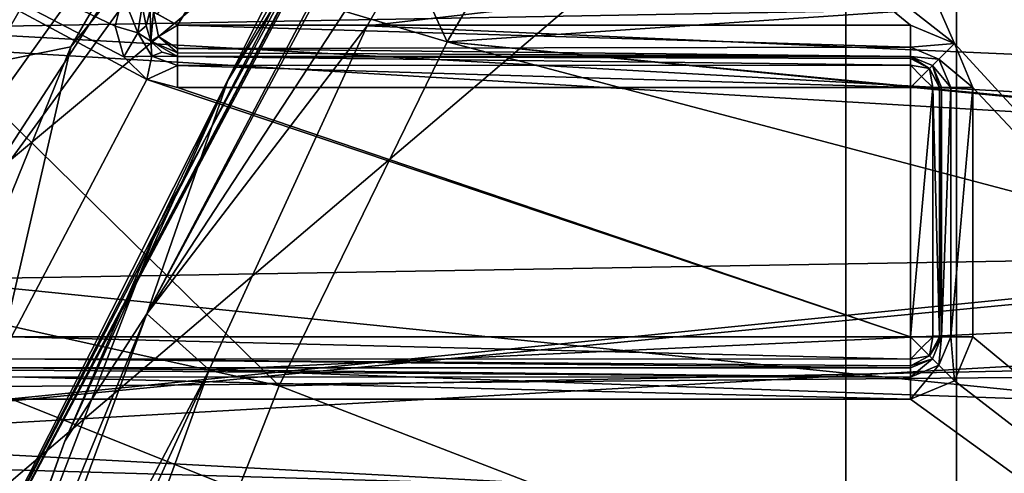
# Model space of a CAD drawing. Extents: x -252 to 252, y -10 to 1339.
# Tile 560 of 656: x -116.96 to -113.8, y 1266.66 to 1268.12. Entities that reach past the tile are written whole.
import ezdxf

# ---------------------------------------------------------------- set-up
doc = ezdxf.new("R2010")
doc.units = 0
doc.header["$LTSCALE"] = 52.148148
for name, color, linetype in [('172', 7, 'CONTINUOUS'), ('175', 7, 'CONTINUOUS'), ('1904', 7, 'CONTINUOUS'), ('1922', 7, 'CONTINUOUS'), ('2783', 7, 'CONTINUOUS'), ('2787', 7, 'CONTINUOUS'), ('3860', 7, 'CONTINUOUS'), ('3866', 7, 'CONTINUOUS'), ('3869', 7, 'CONTINUOUS'), ('3933', 7, 'CONTINUOUS'), ('571', 7, 'CONTINUOUS'), ('574', 7, 'CONTINUOUS'), ('576', 7, 'CONTINUOUS'), ('585', 7, 'CONTINUOUS'), ('586', 7, 'CONTINUOUS'), ('590', 7, 'CONTINUOUS'), ('591', 7, 'CONTINUOUS'), ('593', 7, 'CONTINUOUS'), ('604', 7, 'CONTINUOUS'), ('620', 7, 'CONTINUOUS'), ('695', 7, 'CONTINUOUS'), ('696', 7, 'CONTINUOUS'), ('700', 7, 'CONTINUOUS'), ('742', 7, 'CONTINUOUS'), ('743', 7, 'CONTINUOUS'), ('744', 7, 'CONTINUOUS'), ('745', 7, 'CONTINUOUS'), ('746', 7, 'CONTINUOUS'), ('747', 7, 'CONTINUOUS'), ('748', 7, 'CONTINUOUS'), ('771', 7, 'CONTINUOUS'), ('772', 7, 'CONTINUOUS'), ('773', 7, 'CONTINUOUS'), ('774', 7, 'CONTINUOUS'), ('775', 7, 'CONTINUOUS'), ('776', 7, 'CONTINUOUS')]:
    doc.layers.add(name, color=color, linetype=linetype)

msp = doc.modelspace()

# ---------------------------------------------------------------- linework, layer by layer
at = {"layer": '172', "color": 7, "linetype": 'CONTINUOUS'}
for points in [[(-118.4789, 1266.4273, 15.7009), (-114.3079, 1269.9014, 16.0723), (-118.4777, 1270.8492, 14.6716), (-118.4789, 1266.4273, 15.7009)], [(-110.0084, 1265.5089, 17.3627), (-110.0084, 1270.7486, 16.2363), (-114.3079, 1269.9014, 16.0723), (-110.0084, 1265.5089, 17.3627)], [(-114.3079, 1264.9912, 17.0647), (-114.3079, 1269.9014, 16.0723), (-118.4789, 1266.4273, 15.7009), (-114.3079, 1264.9912, 17.0647)], [(-114.3079, 1264.9912, 17.0647), (-110.0084, 1265.5089, 17.3627), (-114.3079, 1269.9014, 16.0723), (-114.3079, 1264.9912, 17.0647)]]:
    msp.add_3dface(points, dxfattribs=at)
at = {"layer": '175', "color": 7, "linetype": 'CONTINUOUS'}
for points in [[(-110.0077, 1270.9427, 15.1453), (-110.0075, 1266.5253, 16.1727), (-113.9518, 1269.218, 15.26), (-110.0077, 1270.9427, 15.1453)], [(-117.7889, 1270.134, 14.0209), (-113.9518, 1269.218, 15.26), (-117.7886, 1265.9551, 14.9559), (-117.7889, 1270.134, 14.0209)], [(-113.9518, 1269.218, 15.26), (-113.9518, 1264.579, 16.1617), (-117.7886, 1265.9551, 14.9559), (-113.9518, 1269.218, 15.26)], [(-113.9518, 1269.218, 15.26), (-110.0075, 1266.5253, 16.1727), (-113.9518, 1264.579, 16.1617), (-113.9518, 1269.218, 15.26)]]:
    msp.add_3dface(points, dxfattribs=at)
at = {"layer": '1904', "color": 7, "linetype": 'CONTINUOUS'}
for points in [[(-118.0822, 1268.0774, -64.5), (-102.0784, 1268.365, -64.5), (-116.5416, 1270.3981, -64.5), (-118.0822, 1268.0774, -64.5)], [(-102.0784, 1268.365, -64.5), (-118.0822, 1268.0774, -64.5), (-109.9999, 1267.6, -64.5), (-102.0784, 1268.365, -64.5)], [(-118.0822, 1268.0774, -64.5), (-118.7501, 1266.7248, -64.5), (-109.9999, 1267.6, -64.5), (-118.0822, 1268.0774, -64.5)], [(-109.9999, 1267.6, -64.5), (-118.7501, 1266.7248, -64.5), (-110.932, 1267.4772, -64.5), (-109.9999, 1267.6, -64.5)], [(-110.932, 1267.4772, -64.5), (-118.7501, 1266.7248, -64.5), (-111.8012, 1267.1168, -64.5), (-110.932, 1267.4772, -64.5)], [(-111.8012, 1267.1168, -64.5), (-118.7501, 1266.7248, -64.5), (-112.5476, 1266.5433, -64.5), (-111.8012, 1267.1168, -64.5)], [(-118.7501, 1266.7248, -64.5), (-119.3248, 1265.29, -64.5), (-112.5476, 1266.5433, -64.5), (-118.7501, 1266.7248, -64.5)]]:
    msp.add_3dface(points, dxfattribs=at)
at = {"layer": '1922', "color": 7, "linetype": 'CONTINUOUS'}
msp.add_3dface([(-118.0822, 1268.0774, -64.5), (-116.5416, 1270.3981, -64.5), (-117.5912, 1269.8288, -64.366), (-118.0822, 1268.0774, -64.5)], dxfattribs=at)
at = {"layer": '2783', "color": 7, "linetype": 'CONTINUOUS'}
for points in [[(-115.5868, 1268.0471, -68.3), (-115.0624, 1268.9405, -68.3), (-104.8315, 1268.7719, -68.3), (-115.5868, 1268.0471, -68.3)], [(-103.8629, 1266.9175, -68.3), (-115.5868, 1268.0471, -68.3), (-104.8315, 1268.7719, -68.3), (-103.8629, 1266.9175, -68.3)], [(-115.5868, 1268.0471, -68.3), (-111.7495, 1267.0312, -68.3), (-116.126, 1266.9426, -68.3), (-115.5868, 1268.0471, -68.3)], [(-110, 1267.5, -68.3), (-115.5868, 1268.0471, -68.3), (-103.8629, 1266.9175, -68.3), (-110, 1267.5, -68.3)], [(-110, 1267.5, -68.3), (-111.7495, 1267.0312, -68.3), (-115.5868, 1268.0471, -68.3), (-110, 1267.5, -68.3)], [(-111.7495, 1267.0312, -68.3), (-113.0312, 1265.7495, -68.3), (-116.126, 1266.9426, -68.3), (-111.7495, 1267.0312, -68.3)], [(-116.126, 1266.9426, -68.3), (-113.0312, 1265.7495, -68.3), (-116.6609, 1265.5892, -68.3), (-116.126, 1266.9426, -68.3)]]:
    msp.add_3dface(points, dxfattribs=at)
at = {"layer": '2787', "color": 7, "linetype": 'CONTINUOUS'}
for points in [[(-115.5868, 1268.0471, -68.3), (-117.9751, 1268.7581, -68.4), (-116.8124, 1270.727, -68.4), (-115.5868, 1268.0471, -68.3)], [(-115.0624, 1268.9405, -68.3), (-115.5868, 1268.0471, -68.3), (-116.8124, 1270.727, -68.4), (-115.0624, 1268.9405, -68.3)], [(-116.126, 1266.9426, -68.3), (-118.5568, 1267.483, -68.4), (-117.9751, 1268.7581, -68.4), (-116.126, 1266.9426, -68.3)], [(-115.5868, 1268.0471, -68.3), (-116.126, 1266.9426, -68.3), (-117.9751, 1268.7581, -68.4), (-115.5868, 1268.0471, -68.3)], [(-116.6609, 1265.5892, -68.3), (-119.1151, 1265.9729, -68.4), (-118.5568, 1267.483, -68.4), (-116.6609, 1265.5892, -68.3)], [(-116.126, 1266.9426, -68.3), (-116.6609, 1265.5892, -68.3), (-118.5568, 1267.483, -68.4), (-116.126, 1266.9426, -68.3)]]:
    msp.add_3dface(points, dxfattribs=at)
at = {"layer": '3860', "color": 7, "linetype": 'CONTINUOUS'}
for points in [[(-100.1114, 1268.2629, 13.5), (-119.905, 1268.2293, 13.5), (-99.5838, 1267.0961, 13.5), (-100.1114, 1268.2629, 13.5)], [(-119.905, 1268.2293, 13.5), (-120.4928, 1266.9092, 13.5), (-99.5838, 1267.0961, 13.5), (-119.905, 1268.2293, 13.5)], [(-99.5838, 1267.0961, 13.5), (-120.4928, 1266.9092, 13.5), (-99.078, 1265.7558, 13.5), (-99.5838, 1267.0961, 13.5)], [(-120.4928, 1266.9092, 13.5), (-121.0442, 1265.3872, 13.5), (-99.078, 1265.7558, 13.5), (-120.4928, 1266.9092, 13.5)]]:
    msp.add_3dface(points, dxfattribs=at)
at = {"layer": '3866', "color": 7, "linetype": 'CONTINUOUS'}
for points in [[(-117.2672, 1267.2835, 8), (-115.4629, 1269.7687, 8), (-102.8727, 1267.528, 8), (-117.2672, 1267.2835, 8)], [(-102.8727, 1267.528, 8), (-115.4629, 1269.7687, 8), (-103.7452, 1268.8313, 8), (-102.8727, 1267.528, 8)], [(-101.9637, 1265.7295, 8), (-117.2672, 1267.2835, 8), (-102.8727, 1267.528, 8), (-101.9637, 1265.7295, 8)], [(-118.0448, 1265.7034, 8), (-117.2672, 1267.2835, 8), (-101.9637, 1265.7295, 8), (-118.0448, 1265.7034, 8)]]:
    msp.add_3dface(points, dxfattribs=at)
at = {"layer": '3869', "color": 7, "linetype": 'CONTINUOUS'}
msp.add_3dface([(-117.4674, 1267.4376, 7.7718), (-117.2732, 1268.4139, 3.8537), (-116.5615, 1268.8371, 7.7718), (-117.4674, 1267.4376, 7.7718)], dxfattribs=at)
at = {"layer": '3933', "color": 7, "linetype": 'CONTINUOUS'}
for points in [[(-117.2672, 1267.2835, 8), (-117.5185, 1267.1812, 7.9343), (-115.5663, 1269.9058, 7.9344), (-117.2672, 1267.2835, 8)], [(-117.5185, 1267.1812, 7.9343), (-116.5615, 1268.8371, 7.7718), (-115.5663, 1269.9058, 7.9344), (-117.5185, 1267.1812, 7.9343)], [(-115.4629, 1269.7687, 8), (-117.2672, 1267.2835, 8), (-115.5663, 1269.9058, 7.9344), (-115.4629, 1269.7687, 8)], [(-117.4674, 1267.4376, 7.7718), (-116.5615, 1268.8371, 7.7718), (-117.5185, 1267.1812, 7.9343), (-117.4674, 1267.4376, 7.7718)]]:
    msp.add_3dface(points, dxfattribs=at)
at = {"layer": '571', "color": 7, "linetype": 'CONTINUOUS'}
for points in [[(-116.6278, 1268.1962, -58), (-116.6524, 1268.0973, -58), (-118.6928, 1269.0758, -58), (-116.6278, 1268.1962, -58)], [(-116.6524, 1268.0973, -58), (-116.6246, 1267.9984, -58), (-118.6928, 1269.0758, -58), (-116.6524, 1268.0973, -58)], [(-116.6246, 1267.9984, -58), (-116.5514, 1267.9263, -58), (-118.6928, 1269.0758, -58), (-116.6246, 1267.9984, -58)], [(-116.5514, 1267.9263, -58), (-116.9852, 1267.1, -58), (-118.6928, 1269.0758, -58), (-116.5514, 1267.9263, -58)], [(-114.1, 1267.1, -58), (-116.9852, 1267.1, -58), (-116.5514, 1267.9263, -58), (-114.1, 1267.1, -58)], [(-116.4525, 1267.9, -58), (-114.1, 1267.1, -58), (-116.5514, 1267.9263, -58), (-116.4525, 1267.9, -58)], [(-114.1, 1267.9, -58), (-114.1, 1267.1, -58), (-116.4525, 1267.9, -58), (-114.1, 1267.9, -58)]]:
    msp.add_3dface(points, dxfattribs=at)
at = {"layer": '574', "color": 7, "linetype": 'CONTINUOUS'}
for points in [[(-114.9016, 1270.4, -11), (-110.55, 1264.3279, -11), (-114.9173, 1270.344, -11), (-114.9016, 1270.4, -11)], [(-110.55, 1270.4, -11), (-110.55, 1264.3279, -11), (-114.9016, 1270.4, -11), (-110.55, 1270.4, -11)], [(-114.9173, 1270.344, -11), (-110.55, 1264.3279, -11), (-114.9486, 1270.2945, -11), (-114.9173, 1270.344, -11)], [(-115.6631, 1269.3739, -11), (-114.9486, 1270.2945, -11), (-113.9585, 1268.0414, -11), (-115.6631, 1269.3739, -11)], [(-114.9486, 1270.2945, -11), (-110.55, 1264.3279, -11), (-113.9585, 1268.0414, -11), (-114.9486, 1270.2945, -11)], [(-116.4525, 1268.1, -11), (-115.6631, 1269.3739, -11), (-114.1, 1268.1, -11), (-116.4525, 1268.1, -11)], [(-114.1, 1268.1, -11), (-115.6631, 1269.3739, -11), (-113.9585, 1268.0414, -11), (-114.1, 1268.1, -11)], [(-113.9585, 1268.0414, -11), (-110.55, 1264.3279, -11), (-113.9, 1267.9, -11), (-113.9585, 1268.0414, -11)], [(-113.9, 1267.9, -11), (-110.55, 1264.3279, -11), (-113.9, 1267.1, -11), (-113.9, 1267.9, -11)], [(-113.9, 1267.1, -11), (-110.55, 1264.3279, -11), (-113.9585, 1266.9586, -11), (-113.9, 1267.1, -11)], [(-113.9585, 1266.9586, -11), (-110.55, 1264.3279, -11), (-114.1, 1266.9, -11), (-113.9585, 1266.9586, -11)], [(-117.8505, 1264.6225, -11), (-116.9852, 1266.9, -11), (-110.55, 1264.3279, -11), (-117.8505, 1264.6225, -11)], [(-110.55, 1264.3279, -11), (-116.9852, 1266.9, -11), (-114.1, 1266.9, -11), (-110.55, 1264.3279, -11)]]:
    msp.add_3dface(points, dxfattribs=at)
at = {"layer": '576', "color": 7, "linetype": 'CONTINUOUS'}
for points in [[(-114.1, 1267, -11.1), (-116.9852, 1267, -57.9), (-114.1, 1267, -57.9), (-114.1, 1267, -11.1)], [(-116.9852, 1267, -11.1), (-116.9852, 1267, -57.9), (-114.1, 1267, -11.1), (-116.9852, 1267, -11.1)]]:
    msp.add_3dface(points, dxfattribs=at)
at = {"layer": '585', "color": 7, "linetype": 'CONTINUOUS'}
for points in [[(-114, 1267.1, -11.1), (-114, 1267.1, -57.9), (-114, 1267.9, -11.1), (-114, 1267.1, -11.1)], [(-114, 1267.9, -11.1), (-114, 1267.1, -57.9), (-114, 1267.9, -57.9), (-114, 1267.9, -11.1)]]:
    msp.add_3dface(points, dxfattribs=at)
at = {"layer": '586', "color": 7, "linetype": 'CONTINUOUS'}
for points in [[(-116.4525, 1268, -11.1), (-114.1, 1268, -57.9), (-116.4525, 1268, -57.9), (-116.4525, 1268, -11.1)], [(-114.1, 1268, -11.1), (-114.1, 1268, -57.9), (-116.4525, 1268, -11.1), (-114.1, 1268, -11.1)]]:
    msp.add_3dface(points, dxfattribs=at)
at = {"layer": '590', "color": 7, "linetype": 'CONTINUOUS'}
for points in [[(-115.8437, 1268.0983, -4.1302), (-104.8787, 1269.3575, -5.6696), (-115.1214, 1269.3575, -5.6696), (-115.8437, 1268.0983, -4.1302)], [(-103.9021, 1267.5727, -3.4143), (-104.8787, 1269.3575, -5.6696), (-115.8437, 1268.0983, -4.1302), (-103.9021, 1267.5727, -3.4143)], [(-116.3513, 1266.9946, -2.5666), (-103.9021, 1267.5727, -3.4143), (-115.8437, 1268.0983, -4.1302), (-116.3513, 1266.9946, -2.5666)], [(-103.4649, 1266.5352, -1.8406), (-103.9021, 1267.5727, -3.4143), (-116.3513, 1266.9946, -2.5666), (-103.4649, 1266.5352, -1.8406)], [(-116.9326, 1265.3925, 0.2232), (-103.4649, 1266.5352, -1.8406), (-116.3513, 1266.9946, -2.5666), (-116.9326, 1265.3925, 0.2232)]]:
    msp.add_3dface(points, dxfattribs=at)
at = {"layer": '591', "color": 7, "linetype": 'CONTINUOUS'}
for points in [[(-117.7436, 1269.9065, -6.5), (-118.9787, 1267.5883, -6.5), (-115.7084, 1269.9065, -6.5), (-117.7436, 1269.9065, -6.5)], [(-115.7084, 1269.9065, -6.5), (-118.9787, 1267.5883, -6.5), (-116.7947, 1268.0311, -6.5), (-115.7084, 1269.9065, -6.5)], [(-116.7947, 1268.0311, -6.5), (-118.9787, 1267.5883, -6.5), (-117.7341, 1265.7149, -6.5), (-116.7947, 1268.0311, -6.5)]]:
    msp.add_3dface(points, dxfattribs=at)
at = {"layer": '593', "color": 7, "linetype": 'CONTINUOUS'}
for points in [[(-115.5429, 1269.2509, -6), (-116.5117, 1267.4625, -6), (-116.2912, 1267.923, -4.4326), (-115.5429, 1269.2509, -6)], [(-116.2912, 1267.923, -4.4326), (-116.5117, 1267.4625, -6), (-116.8141, 1266.7656, -2.8405), (-116.2912, 1267.923, -4.4326)], [(-116.5117, 1267.4625, -6), (-117.3463, 1265.2969, -6), (-116.8141, 1266.7656, -2.8405), (-116.5117, 1267.4625, -6)], [(-116.8141, 1266.7656, -2.8405), (-117.3463, 1265.2969, -6), (-117.4105, 1265.0923), (-116.8141, 1266.7656, -2.8405)]]:
    msp.add_3dface(points, dxfattribs=at)
at = {"layer": '604', "color": 7, "linetype": 'CONTINUOUS'}
for points in [[(-115.7084, 1269.9065, -6.5), (-116.7947, 1268.0311, -6.5), (-115.3304, 1269.8305, -6.3536), (-115.7084, 1269.9065, -6.5)], [(-115.3304, 1269.8305, -6.3536), (-117.2659, 1265.9934, -6.3536), (-115.3283, 1269.7374, -6.288), (-115.3304, 1269.8305, -6.3536)], [(-116.7947, 1268.0311, -6.5), (-117.2659, 1265.9934, -6.3536), (-115.3304, 1269.8305, -6.3536), (-116.7947, 1268.0311, -6.5)], [(-115.3283, 1269.7374, -6.288), (-117.2659, 1265.9934, -6.3536), (-115.3656, 1269.5932, -6.1963), (-115.3283, 1269.7374, -6.288)], [(-115.3656, 1269.5932, -6.1963), (-117.2659, 1265.9934, -6.3536), (-115.4428, 1269.4226, -6.0959), (-115.3656, 1269.5932, -6.1963)], [(-117.2659, 1265.9934, -6.3536), (-115.5429, 1269.2509, -6), (-115.4428, 1269.4226, -6.0959), (-117.2659, 1265.9934, -6.3536)], [(-116.5117, 1267.4625, -6), (-115.5429, 1269.2509, -6), (-117.2659, 1265.9934, -6.3536), (-116.5117, 1267.4625, -6)], [(-116.7947, 1268.0311, -6.5), (-117.7341, 1265.7149, -6.5), (-117.2659, 1265.9934, -6.3536), (-116.7947, 1268.0311, -6.5)], [(-117.3463, 1265.2969, -6), (-116.5117, 1267.4625, -6), (-117.2659, 1265.9934, -6.3536), (-117.3463, 1265.2969, -6)]]:
    msp.add_3dface(points, dxfattribs=at)
at = {"layer": '620', "color": 7, "linetype": 'CONTINUOUS'}
for points in [[(-115.401, 1269.3583, -5.8258), (-116.5511, 1267.1736, -3.0197), (-115.373, 1269.3666, -5.8028), (-115.401, 1269.3583, -5.8258)], [(-116.5511, 1267.1736, -3.0197), (-115.1214, 1269.3575, -5.6696), (-115.373, 1269.3666, -5.8028), (-116.5511, 1267.1736, -3.0197)], [(-116.2912, 1267.923, -4.4326), (-116.5511, 1267.1736, -3.0197), (-115.401, 1269.3583, -5.8258), (-116.2912, 1267.923, -4.4326)], [(-115.8437, 1268.0983, -4.1302), (-115.1214, 1269.3575, -5.6696), (-116.5511, 1267.1736, -3.0197), (-115.8437, 1268.0983, -4.1302)], [(-115.5429, 1269.2509, -6), (-116.2912, 1267.923, -4.4326), (-115.401, 1269.3583, -5.8258), (-115.5429, 1269.2509, -6)], [(-116.3513, 1266.9946, -2.5666), (-115.8437, 1268.0983, -4.1302), (-116.5511, 1267.1736, -3.0197), (-116.3513, 1266.9946, -2.5666)], [(-116.2912, 1267.923, -4.4326), (-116.8141, 1266.7656, -2.8405), (-116.5511, 1267.1736, -3.0197), (-116.2912, 1267.923, -4.4326)], [(-117.4105, 1265.0923), (-117.2332, 1265.3191, 0.1404), (-116.5511, 1267.1736, -3.0197), (-117.4105, 1265.0923)], [(-116.8141, 1266.7656, -2.8405), (-117.4105, 1265.0923), (-116.5511, 1267.1736, -3.0197), (-116.8141, 1266.7656, -2.8405)], [(-117.2332, 1265.3191, 0.1404), (-116.3513, 1266.9946, -2.5666), (-116.5511, 1267.1736, -3.0197), (-117.2332, 1265.3191, 0.1404)], [(-116.3513, 1266.9946, -2.5666), (-117.2332, 1265.3191, 0.1404), (-117.0909, 1265.3787, 0.192), (-116.3513, 1266.9946, -2.5666)], [(-116.9326, 1265.3925, 0.2232), (-116.3513, 1266.9946, -2.5666), (-117.0909, 1265.3787, 0.192), (-116.9326, 1265.3925, 0.2232)]]:
    msp.add_3dface(points, dxfattribs=at)
at = {"layer": '695', "color": 7, "linetype": 'CONTINUOUS'}
for points in [[(-114, 1267.1, -57.9), (-114.0293, 1267.0293, -11.1), (-114.0293, 1267.0293, -57.9), (-114, 1267.1, -57.9)], [(-114, 1267.1, -57.9), (-114, 1267.1, -11.1), (-114.0293, 1267.0293, -11.1), (-114, 1267.1, -57.9)], [(-114.1, 1267, -11.1), (-114.1, 1267, -57.9), (-114.0293, 1267.0293, -57.9), (-114.1, 1267, -11.1)], [(-114.0293, 1267.0293, -11.1), (-114.1, 1267, -11.1), (-114.0293, 1267.0293, -57.9), (-114.0293, 1267.0293, -11.1)]]:
    msp.add_3dface(points, dxfattribs=at)
at = {"layer": '696', "color": 7, "linetype": 'CONTINUOUS'}
for points in [[(-114.1, 1268, -57.9), (-114.0293, 1267.9707, -11.1), (-114.0293, 1267.9707, -57.9), (-114.1, 1268, -57.9)], [(-114.1, 1268, -57.9), (-114.1, 1268, -11.1), (-114.0293, 1267.9707, -11.1), (-114.1, 1268, -57.9)], [(-114.0293, 1267.9707, -11.1), (-114, 1267.9, -11.1), (-114.0293, 1267.9707, -57.9), (-114.0293, 1267.9707, -11.1)], [(-114, 1267.9, -11.1), (-114, 1267.9, -57.9), (-114.0293, 1267.9707, -57.9), (-114, 1267.9, -11.1)]]:
    msp.add_3dface(points, dxfattribs=at)
at = {"layer": '700', "color": 7, "linetype": 'CONTINUOUS'}
for points in [[(-116.5401, 1268.1481, -57.9), (-116.5385, 1268.0491, -11.1), (-116.5525, 1268.0984, -57.9), (-116.5401, 1268.1481, -57.9)], [(-116.5401, 1268.1481, -57.9), (-116.5401, 1268.1481, -11.1), (-116.5385, 1268.0491, -11.1), (-116.5401, 1268.1481, -57.9)], [(-116.5525, 1268.0984, -57.9), (-116.5385, 1268.0491, -11.1), (-116.5385, 1268.0491, -57.9), (-116.5525, 1268.0984, -57.9)], [(-116.5385, 1268.0491, -11.1), (-116.4525, 1268, -11.1), (-116.502, 1268.0131, -57.9), (-116.5385, 1268.0491, -11.1)], [(-116.5385, 1268.0491, -57.9), (-116.5385, 1268.0491, -11.1), (-116.502, 1268.0131, -57.9), (-116.5385, 1268.0491, -57.9)], [(-116.4525, 1268, -11.1), (-116.4525, 1268, -57.9), (-116.502, 1268.0131, -57.9), (-116.4525, 1268, -11.1)]]:
    msp.add_3dface(points, dxfattribs=at)
at = {"layer": '742', "color": 7, "linetype": 'CONTINUOUS'}
for points in [[(-116.9852, 1266.9926, -11.0622), (-116.9852, 1267, -11.1), (-114.1, 1266.9707, -11.0293), (-116.9852, 1266.9926, -11.0622)], [(-116.9852, 1267, -11.1), (-114.1, 1267, -11.1), (-114.1, 1266.9707, -11.0293), (-116.9852, 1267, -11.1)], [(-116.9852, 1266.9711, -11.0296), (-116.9852, 1266.9926, -11.0622), (-114.1, 1266.9707, -11.0293), (-116.9852, 1266.9711, -11.0296)], [(-114.1, 1266.9, -11), (-116.9852, 1266.9711, -11.0296), (-114.1, 1266.9707, -11.0293), (-114.1, 1266.9, -11)], [(-114.1, 1266.9, -11), (-116.9852, 1266.9, -11), (-116.9852, 1266.9711, -11.0296), (-114.1, 1266.9, -11)]]:
    msp.add_3dface(points, dxfattribs=at)
at = {"layer": '743', "color": 7, "linetype": 'CONTINUOUS'}
for points in [[(-114.0293, 1267.0293, -11.1), (-114, 1267.1, -11.1), (-114.0086, 1267.0086, -11.0293), (-114.0293, 1267.0293, -11.1)], [(-114, 1267.1, -11.1), (-113.9707, 1267.1, -11.0293), (-114.0086, 1267.0086, -11.0293), (-114, 1267.1, -11.1)], [(-113.9707, 1267.1, -11.0293), (-113.9585, 1266.9586, -11), (-114.0086, 1267.0086, -11.0293), (-113.9707, 1267.1, -11.0293)], [(-113.9, 1267.1, -11), (-113.9585, 1266.9586, -11), (-113.9707, 1267.1, -11.0293), (-113.9, 1267.1, -11)], [(-114.1, 1267, -11.1), (-114.0293, 1267.0293, -11.1), (-114.1, 1266.9707, -11.0293), (-114.1, 1267, -11.1)], [(-114.1, 1266.9707, -11.0293), (-114.0293, 1267.0293, -11.1), (-114.0086, 1267.0086, -11.0293), (-114.1, 1266.9707, -11.0293)], [(-114.1, 1266.9, -11), (-114.1, 1266.9707, -11.0293), (-114.0086, 1267.0086, -11.0293), (-114.1, 1266.9, -11)], [(-113.9585, 1266.9586, -11), (-114.1, 1266.9, -11), (-114.0086, 1267.0086, -11.0293), (-113.9585, 1266.9586, -11)]]:
    msp.add_3dface(points, dxfattribs=at)
at = {"layer": '744', "color": 7, "linetype": 'CONTINUOUS'}
for points in [[(-114, 1267.1, -11.1), (-114, 1267.9, -11.1), (-113.9707, 1267.9, -11.0293), (-114, 1267.1, -11.1)], [(-113.9707, 1267.1, -11.0293), (-114, 1267.1, -11.1), (-113.9707, 1267.9, -11.0293), (-113.9707, 1267.1, -11.0293)], [(-113.9, 1267.9, -11), (-113.9, 1267.1, -11), (-113.9707, 1267.1, -11.0293), (-113.9, 1267.9, -11)], [(-113.9, 1267.9, -11), (-113.9707, 1267.1, -11.0293), (-113.9707, 1267.9, -11.0293), (-113.9, 1267.9, -11)]]:
    msp.add_3dface(points, dxfattribs=at)
at = {"layer": '745', "color": 7, "linetype": 'CONTINUOUS'}
for points in [[(-114.1, 1268.1, -11), (-113.9585, 1268.0414, -11), (-114.1, 1268.0293, -11.0293), (-114.1, 1268.1, -11)], [(-114.1, 1268.0293, -11.0293), (-113.9585, 1268.0414, -11), (-114.0086, 1267.9914, -11.0293), (-114.1, 1268.0293, -11.0293)], [(-114.1, 1268, -11.1), (-114.1, 1268.0293, -11.0293), (-114.0086, 1267.9914, -11.0293), (-114.1, 1268, -11.1)], [(-113.9585, 1268.0414, -11), (-113.9, 1267.9, -11), (-114.0086, 1267.9914, -11.0293), (-113.9585, 1268.0414, -11)], [(-114.0293, 1267.9707, -11.1), (-114.1, 1268, -11.1), (-114.0086, 1267.9914, -11.0293), (-114.0293, 1267.9707, -11.1)], [(-113.9707, 1267.9, -11.0293), (-114.0293, 1267.9707, -11.1), (-114.0086, 1267.9914, -11.0293), (-113.9707, 1267.9, -11.0293)], [(-114, 1267.9, -11.1), (-114.0293, 1267.9707, -11.1), (-113.9707, 1267.9, -11.0293), (-114, 1267.9, -11.1)], [(-113.9, 1267.9, -11), (-113.9707, 1267.9, -11.0293), (-114.0086, 1267.9914, -11.0293), (-113.9, 1267.9, -11)]]:
    msp.add_3dface(points, dxfattribs=at)
at = {"layer": '746', "color": 7, "linetype": 'CONTINUOUS'}
for points in [[(-116.4525, 1268.1, -11), (-114.1, 1268.0293, -11.0293), (-116.4525, 1268.0257, -11.0331), (-116.4525, 1268.1, -11)], [(-116.4525, 1268.1, -11), (-114.1, 1268.1, -11), (-114.1, 1268.0293, -11.0293), (-116.4525, 1268.1, -11)], [(-114.1, 1268.0293, -11.0293), (-114.1, 1268, -11.1), (-116.4525, 1268.0257, -11.0331), (-114.1, 1268.0293, -11.0293)], [(-116.4525, 1268.0257, -11.0331), (-114.1, 1268, -11.1), (-116.4525, 1268.0118, -11.053), (-116.4525, 1268.0257, -11.0331)], [(-114.1, 1268, -11.1), (-116.4525, 1268, -11.1), (-116.4525, 1268.0118, -11.053), (-114.1, 1268, -11.1)]]:
    msp.add_3dface(points, dxfattribs=at)
at = {"layer": '747', "color": 7, "linetype": 'CONTINUOUS'}
for points in [[(-116.5385, 1268.0491, -11.1), (-116.5401, 1268.1481, -11.1), (-116.5299, 1268.1425, -11.0531), (-116.5385, 1268.0491, -11.1)], [(-116.5132, 1268.0638, -11.0293), (-116.5385, 1268.0491, -11.1), (-116.5299, 1268.1425, -11.0531), (-116.5132, 1268.0638, -11.0293)], [(-116.4525, 1268.1, -11), (-116.5299, 1268.1425, -11.0531), (-116.5169, 1268.1354, -11.0322), (-116.4525, 1268.1, -11)], [(-116.4525, 1268.1, -11), (-116.5132, 1268.0638, -11.0293), (-116.5299, 1268.1425, -11.0531), (-116.4525, 1268.1, -11)], [(-116.4525, 1268.1, -11), (-116.4525, 1268.0257, -11.0331), (-116.5132, 1268.0638, -11.0293), (-116.4525, 1268.1, -11)], [(-116.4525, 1268.0118, -11.053), (-116.5385, 1268.0491, -11.1), (-116.5132, 1268.0638, -11.0293), (-116.4525, 1268.0118, -11.053)], [(-116.4525, 1268.0257, -11.0331), (-116.4525, 1268.0118, -11.053), (-116.5132, 1268.0638, -11.0293), (-116.4525, 1268.0257, -11.0331)], [(-116.4525, 1268, -11.1), (-116.5385, 1268.0491, -11.1), (-116.4525, 1268.0118, -11.053), (-116.4525, 1268, -11.1)]]:
    msp.add_3dface(points, dxfattribs=at)
at = {"layer": '748', "color": 7, "linetype": 'CONTINUOUS'}
msp.add_3dface([(-115.6631, 1269.3739, -11), (-116.4525, 1268.1, -11), (-116.5169, 1268.1354, -11.0322), (-115.6631, 1269.3739, -11)], dxfattribs=at)
at = {"layer": '771', "color": 7, "linetype": 'CONTINUOUS'}
for points in [[(-116.9852, 1267.0293, -57.9707), (-116.9852, 1267.1, -58), (-114.1, 1267.0285, -57.9699), (-116.9852, 1267.0293, -57.9707)], [(-116.9852, 1267.1, -58), (-114.1, 1267.1, -58), (-114.1, 1267.0285, -57.9699), (-116.9852, 1267.1, -58)], [(-114.1, 1267, -57.9), (-116.9852, 1267, -57.9), (-116.9852, 1267.0293, -57.9707), (-114.1, 1267, -57.9)], [(-114.1, 1267.0072, -57.9372), (-116.9852, 1267.0293, -57.9707), (-114.1, 1267.0285, -57.9699), (-114.1, 1267.0072, -57.9372)], [(-114.1, 1267, -57.9), (-116.9852, 1267.0293, -57.9707), (-114.1, 1267.0072, -57.9372), (-114.1, 1267, -57.9)]]:
    msp.add_3dface(points, dxfattribs=at)
at = {"layer": '772', "color": 7, "linetype": 'CONTINUOUS'}
for points in [[(-114.0646, 1267.0646, -57.9866), (-114.1, 1267.1, -58), (-114.0286, 1267.1, -57.97), (-114.0646, 1267.0646, -57.9866)], [(-114.1, 1267.0285, -57.9699), (-114.1, 1267.1, -58), (-114.0646, 1267.0646, -57.9866), (-114.1, 1267.0285, -57.9699)], [(-114.0388, 1267.0388, -57.95), (-114.0646, 1267.0646, -57.9866), (-114.0286, 1267.1, -57.97), (-114.0388, 1267.0388, -57.95)], [(-114.0072, 1267.1, -57.9373), (-114.0388, 1267.0388, -57.95), (-114.0286, 1267.1, -57.97), (-114.0072, 1267.1, -57.9373)], [(-114, 1267.1, -57.9), (-114.0388, 1267.0388, -57.95), (-114.0072, 1267.1, -57.9373), (-114, 1267.1, -57.9)], [(-114, 1267.1, -57.9), (-114.0293, 1267.0293, -57.9), (-114.0388, 1267.0388, -57.95), (-114, 1267.1, -57.9)], [(-114.0388, 1267.0388, -57.95), (-114.1, 1267.0285, -57.9699), (-114.0646, 1267.0646, -57.9866), (-114.0388, 1267.0388, -57.95)], [(-114.0293, 1267.0293, -57.9), (-114.1, 1267.0072, -57.9372), (-114.0388, 1267.0388, -57.95), (-114.0293, 1267.0293, -57.9)], [(-114.1, 1267.0072, -57.9372), (-114.1, 1267.0285, -57.9699), (-114.0388, 1267.0388, -57.95), (-114.1, 1267.0072, -57.9372)], [(-114.0293, 1267.0293, -57.9), (-114.1, 1267, -57.9), (-114.1, 1267.0072, -57.9372), (-114.0293, 1267.0293, -57.9)]]:
    msp.add_3dface(points, dxfattribs=at)
at = {"layer": '773', "color": 7, "linetype": 'CONTINUOUS'}
for points in [[(-114.1, 1267.1, -58), (-114.1, 1267.9, -58), (-114.0285, 1267.9, -57.9699), (-114.1, 1267.1, -58)], [(-114.0286, 1267.1, -57.97), (-114.1, 1267.1, -58), (-114.0285, 1267.9, -57.9699), (-114.0286, 1267.1, -57.97)], [(-114.0072, 1267.1, -57.9373), (-114.0286, 1267.1, -57.97), (-114.0285, 1267.9, -57.9699), (-114.0072, 1267.1, -57.9373)], [(-114.0072, 1267.9, -57.9372), (-114.0072, 1267.1, -57.9373), (-114.0285, 1267.9, -57.9699), (-114.0072, 1267.9, -57.9372)], [(-114, 1267.9, -57.9), (-114.0072, 1267.1, -57.9373), (-114.0072, 1267.9, -57.9372), (-114, 1267.9, -57.9)], [(-114, 1267.9, -57.9), (-114, 1267.1, -57.9), (-114.0072, 1267.1, -57.9373), (-114, 1267.9, -57.9)]]:
    msp.add_3dface(points, dxfattribs=at)
at = {"layer": '774', "color": 7, "linetype": 'CONTINUOUS'}
for points in [[(-114.1, 1268, -57.9), (-114.0293, 1267.9707, -57.9), (-114.0388, 1267.9612, -57.95), (-114.1, 1268, -57.9)], [(-114.1, 1268, -57.9), (-114.0388, 1267.9612, -57.95), (-114.1, 1267.9928, -57.9373), (-114.1, 1268, -57.9)], [(-114.1, 1267.9928, -57.9373), (-114.0388, 1267.9612, -57.95), (-114.1, 1267.9714, -57.97), (-114.1, 1267.9928, -57.9373)], [(-114.0646, 1267.9354, -57.9866), (-114.1, 1267.9, -58), (-114.1, 1267.9714, -57.97), (-114.0646, 1267.9354, -57.9866)], [(-114.0388, 1267.9612, -57.95), (-114.0646, 1267.9354, -57.9866), (-114.1, 1267.9714, -57.97), (-114.0388, 1267.9612, -57.95)], [(-114.0293, 1267.9707, -57.9), (-114.0072, 1267.9, -57.9372), (-114.0388, 1267.9612, -57.95), (-114.0293, 1267.9707, -57.9)], [(-114.0293, 1267.9707, -57.9), (-114, 1267.9, -57.9), (-114.0072, 1267.9, -57.9372), (-114.0293, 1267.9707, -57.9)], [(-114.0285, 1267.9, -57.9699), (-114.1, 1267.9, -58), (-114.0646, 1267.9354, -57.9866), (-114.0285, 1267.9, -57.9699)], [(-114.0388, 1267.9612, -57.95), (-114.0285, 1267.9, -57.9699), (-114.0646, 1267.9354, -57.9866), (-114.0388, 1267.9612, -57.95)], [(-114.0072, 1267.9, -57.9372), (-114.0285, 1267.9, -57.9699), (-114.0388, 1267.9612, -57.95), (-114.0072, 1267.9, -57.9372)]]:
    msp.add_3dface(points, dxfattribs=at)
at = {"layer": '775', "color": 7, "linetype": 'CONTINUOUS'}
for points in [[(-116.4525, 1268, -57.9), (-114.1, 1267.9928, -57.9373), (-114.1, 1267.9714, -57.97), (-116.4525, 1268, -57.9)], [(-116.4525, 1268, -57.9), (-114.1, 1268, -57.9), (-114.1, 1267.9928, -57.9373), (-116.4525, 1268, -57.9)], [(-116.4525, 1268, -57.9), (-114.1, 1267.9714, -57.97), (-116.4525, 1267.9707, -57.9707), (-116.4525, 1268, -57.9)], [(-114.1, 1267.9714, -57.97), (-114.1, 1267.9, -58), (-116.4525, 1267.9707, -57.9707), (-114.1, 1267.9714, -57.97)], [(-114.1, 1267.9, -58), (-116.4525, 1267.9, -58), (-116.4525, 1267.9707, -57.9707), (-114.1, 1267.9, -58)]]:
    msp.add_3dface(points, dxfattribs=at)
at = {"layer": '776', "color": 7, "linetype": 'CONTINUOUS'}
for points in [[(-116.6524, 1268.0973, -58), (-116.6278, 1268.1962, -58), (-116.5795, 1268.0757, -57.9707), (-116.6524, 1268.0973, -58)], [(-116.6278, 1268.1962, -58), (-116.5658, 1268.1622, -57.9707), (-116.5795, 1268.0757, -57.9707), (-116.6278, 1268.1962, -58)], [(-116.5658, 1268.1622, -57.9707), (-116.5525, 1268.0984, -57.9), (-116.5795, 1268.0757, -57.9707), (-116.5658, 1268.1622, -57.9707)], [(-116.5401, 1268.1481, -57.9), (-116.5525, 1268.0984, -57.9), (-116.5658, 1268.1622, -57.9707), (-116.5401, 1268.1481, -57.9)], [(-116.6246, 1267.9984, -58), (-116.6524, 1268.0973, -58), (-116.5795, 1268.0757, -57.9707), (-116.6246, 1267.9984, -58)], [(-116.5525, 1268.0984, -57.9), (-116.5385, 1268.0491, -57.9), (-116.5795, 1268.0757, -57.9707), (-116.5525, 1268.0984, -57.9)], [(-116.6246, 1267.9984, -58), (-116.5795, 1268.0757, -57.9707), (-116.5349, 1268.0004, -57.9707), (-116.6246, 1267.9984, -58)], [(-116.5795, 1268.0757, -57.9707), (-116.5385, 1268.0491, -57.9), (-116.5349, 1268.0004, -57.9707), (-116.5795, 1268.0757, -57.9707)], [(-116.5385, 1268.0491, -57.9), (-116.502, 1268.0131, -57.9), (-116.5349, 1268.0004, -57.9707), (-116.5385, 1268.0491, -57.9)], [(-116.5514, 1267.9263, -58), (-116.6246, 1267.9984, -58), (-116.5349, 1268.0004, -57.9707), (-116.5514, 1267.9263, -58)], [(-116.4525, 1267.9707, -57.9707), (-116.5514, 1267.9263, -58), (-116.5349, 1268.0004, -57.9707), (-116.4525, 1267.9707, -57.9707)], [(-116.502, 1268.0131, -57.9), (-116.4525, 1268, -57.9), (-116.5349, 1268.0004, -57.9707), (-116.502, 1268.0131, -57.9)], [(-116.4525, 1268, -57.9), (-116.4525, 1267.9707, -57.9707), (-116.5349, 1268.0004, -57.9707), (-116.4525, 1268, -57.9)], [(-116.4525, 1267.9, -58), (-116.5514, 1267.9263, -58), (-116.4525, 1267.9707, -57.9707), (-116.4525, 1267.9, -58)]]:
    msp.add_3dface(points, dxfattribs=at)

doc.saveas('drawing.dxf')
